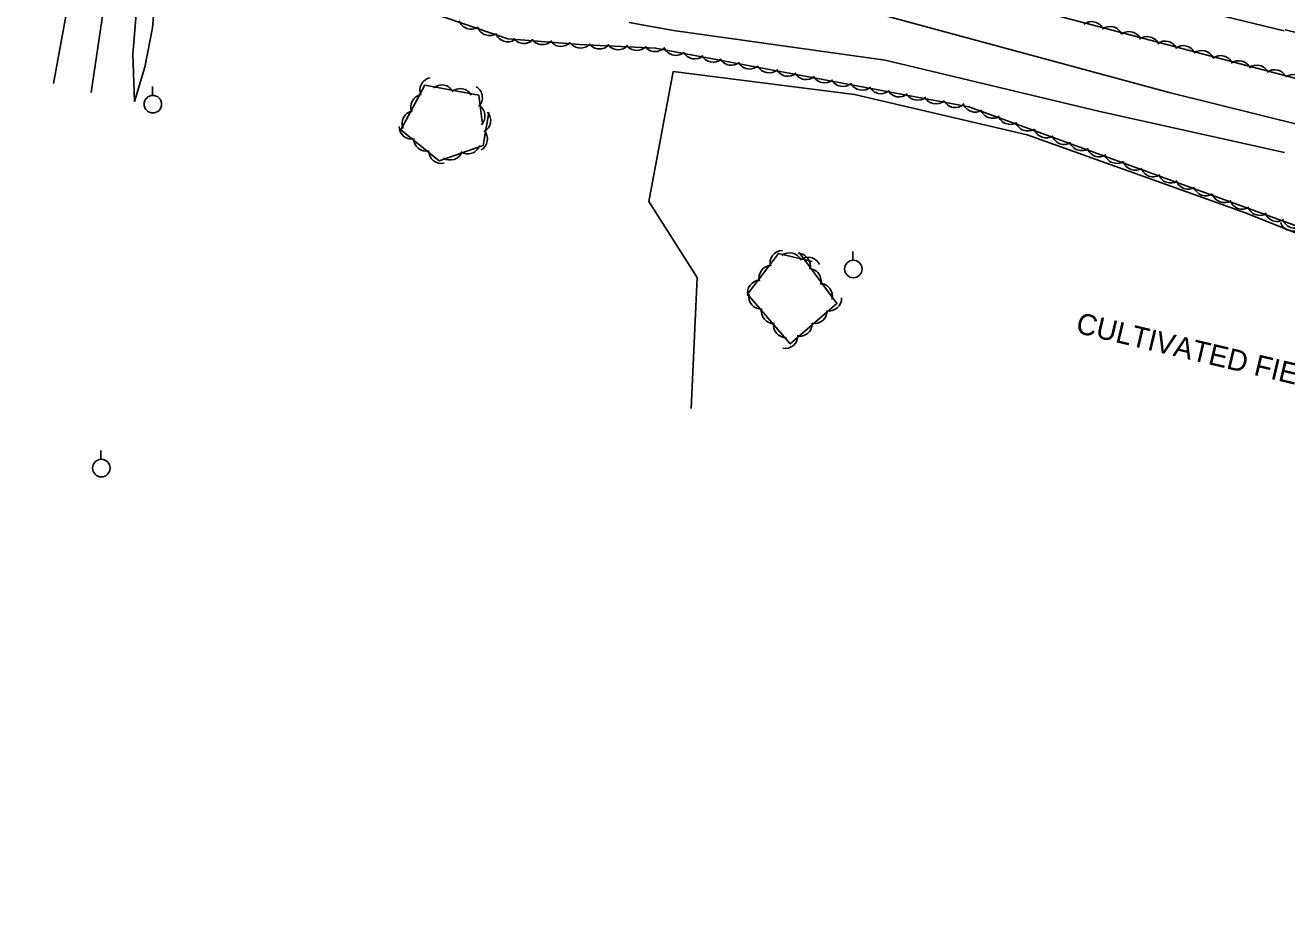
# Model space of a CAD drawing. Extents: x 1441650 to 1491889, y 345904 to 358319.
# Drawn here: x 1452998.5 to 1453358.2, y 352369.3 to 352621.2 of the extents above; entities that cross this region are included whole.
import ezdxf

# ---------------------------------------------------------------- set-up
doc = ezdxf.new("R2010")
doc.units = 0
for name, color, linetype in [('S_MISC_BOUNDARY', 7, 'Continuous'), ('S_MISC_BOUNDARY_ANNOT', 7, 'Continuous'), ('S_PARKING', 7, 'Continuous'), ('S_RAILROAD', 7, 'Continuous'), ('S_STREAM', 7, 'Continuous'), ('S_TREE', 7, 'Continuous'), ('S_UTILITY_POLE', 7, 'Continuous')]:
    doc.layers.add(name, color=color, linetype=linetype)

msp = doc.modelspace()

# ---------------------------------------------------------------- linework, layer by layer
at = {"layer": 'S_MISC_BOUNDARY'}
msp.add_lwpolyline([(1453188.37, 352511.93), (1453190.09, 352549.27), (1453176.28, 352570.96), (1453183.28, 352608.01), (1453234.99, 352601.47), (1453284.18, 352590.02), (1453346.21, 352567.81), (1453409.93, 352542.49), (1453432.01, 352535.48), (1453491.96, 352521.23), (1453562.95, 352504.43), (1453638.13, 352482.04), (1453695.72, 352463.16), (1453711.62, 352425.97), (1453719.26, 352420.51), (1453742.6, 352416.39), (1453762.02, 352438.77)], dxfattribs=at)
at = {"layer": 'S_PARKING'}
for points in [[(1453006.53, 352604.6), (1453015.74, 352655.05), (1453020.69, 352680.88), (1453021.7, 352687.09), (1453021.12, 352693.79), (1453026.17, 352713.76)], [(1453039.41, 352710.97), (1453040.44, 352708.91), (1453035.24, 352687.16), (1453030.55, 352677.71), (1453024.43, 352650.27), (1453017.32, 352602.02)]]:
    msp.add_lwpolyline(points, dxfattribs=at)
at = {"layer": 'S_RAILROAD'}
for points in [[(1452496.22, 352827.77), (1453357.49, 352619.64)], [(1453357.82, 352619.92), (1454391.3, 352369.28)]]:
    msp.add_lwpolyline(points, dxfattribs=at)
at = {"layer": 'S_STREAM'}
for points in [[(1453036.5, 352641.35), (1453034.74, 352620.54), (1453032.59, 352609.3), (1453029.62, 352599.5), (1453029.2, 352612.99), (1453030.87, 352633.4)], [(1453357.64, 352584.94), (1453304.91, 352596.67), (1453243.72, 352611.3), (1453183.4, 352619.76), (1453170.69, 352621.99)], [(1453242.13, 352624.36), (1453324.7, 352602.05), (1453363.01, 352592.55)]]:
    msp.add_lwpolyline(points, dxfattribs=at)
at = {"layer": 'S_TREE'}
for points in [[(1453362.29, 352563.56), (1453267.59, 352597.99), (1453178.25, 352614.7), (1453156.52, 352615.76), (1453136.11, 352617.35), (1453117.95, 352623.57), (1453101.88, 352627.4), (1453084.66, 352630.67), (1453067.82, 352634.31), (1453041.6, 352625.03), (1453033.76, 352628.93), (1453031.97, 352646.72), (1453030.5, 352661.29), (1453032.85, 352672.82), (1453037.18, 352680.43), (1453060.59, 352674.92), (1453085.46, 352668.97), (1453147.06, 352658.84), (1453212.96, 352643.09), (1453289.61, 352624.73), (1453369.54, 352603.76)], [(1453130.68, 352596.4), (1453129.12, 352586.9), (1453116.53, 352582.59), (1453105.61, 352591.39), (1453112.47, 352604.17), (1453127.81, 352601.33), (1453128.83, 352593.67)], [(1453219.23, 352556.42), (1453229.9, 352541.85), (1453216.66, 352530.35), (1453204.44, 352544.56), (1453213.3, 352556.15), (1453222.89, 352553.86)]]:
    msp.add_lwpolyline(points, dxfattribs=at)
for centre, start, end in [((1453114.66, 352602.69), 100.9816, 202.5785), ((1453117.27, 352600.58), 28.7088, 130.3057), ((1453125.22, 352600.59), 316.7775, 58.3744), ((1453112.08, 352597.89), 100.9816, 202.5785), ((1453122.5, 352599.53), 28.7088, 130.3057), ((1453109.61, 352593.2), 100.9816, 202.5785), ((1453125.96, 352595.34), 316.7775, 58.3744), ((1453127.6, 352594.05), 299.8825, 41.4794), ((1453108.72, 352592.39), 180.3433, 281.9402), ((1453112.83, 352588.99), 180.3433, 281.9402), ((1453126.66, 352588.8), 299.8825, 41.4794), ((1453117.21, 352585.42), 180.3433, 281.9402), ((1453124.65, 352588.18), 238.0928, 339.6897), ((1453119.65, 352586.43), 238.0928, 339.6897), ((1453214.53, 352553.37), 91.8194, 193.4163), ((1453216.42, 352552.71), 25.7568, 127.3537), ((1453218.75, 352552.57), 345.4265, 87.0234), ((1453221.71, 352551.44), 25.7568, 127.3537), ((1453211.38, 352549.13), 91.8194, 193.4163), ((1453221.84, 352548.22), 345.4265, 87.0234), ((1453208.08, 352544.93), 91.8194, 193.4163), ((1453225.02, 352544.01), 345.4265, 87.0234), ((1453208.48, 352543.89), 169.8888, 271.4857), ((1453227.66, 352543.38), 260.1832, 1.7801), ((1453212.03, 352539.76), 169.8888, 271.4857), ((1453223.55, 352539.82), 260.1832, 1.7801), ((1453215.51, 352535.76), 169.8888, 271.4857), ((1453219.26, 352536.14), 260.1832, 1.7801), ((1453215.19, 352532.7), 260.1832, 1.7801)]:
    msp.add_arc(centre, 3.64, start, end, dxfattribs=at)
for centre, major_axis, ratio, start_param, end_param in [((1453125.63, 352623.75), (3.46, -1.13), 0.996713, 3.810593, 5.583794), ((1453302.56, 352618.63), (-3.58, 0.7), 0.996664, 3.7627, 5.535901), ((1453130.96, 352621.89), (3.46, -1.13), 0.996713, 3.810593, 5.583794), ((1453136.11, 352620.12), (3.46, -1.13), 0.996713, 3.810593, 5.583794), ((1453140.71, 352619.66), (3.63, -0.28), 0.996736, 3.825789, 5.598989), ((1453307.83, 352617.25), (-3.58, 0.7), 0.996664, 3.7627, 5.535901), ((1453313.28, 352615.78), (-3.58, 0.7), 0.996664, 3.7627, 5.535901), ((1453318.42, 352614.36), (-3.58, 0.7), 0.996664, 3.7627, 5.535901), ((1453145.98, 352619.32), (3.63, -0.28), 0.996736, 3.825789, 5.598989), ((1453151.29, 352618.83), (3.63, -0.28), 0.996736, 3.825789, 5.598989), ((1453156.84, 352618.37), (3.64, -0.18), 0.996765, 3.825789, 5.598989), ((1453162.28, 352618.1), (3.64, -0.18), 0.996765, 3.825789, 5.598989), ((1453167.58, 352617.87), (3.64, -0.18), 0.996765, 3.825789, 5.598989), ((1453172.86, 352617.69), (3.64, -0.18), 0.996765, 3.825789, 5.598989), ((1453178.18, 352617.35), (3.64, -0.18), 0.996765, 3.825789, 5.598989), ((1453184.09, 352616.27), (3.63, 0.24), 0.996453, 3.572976, 5.346177), ((1453323.55, 352613.09), (-3.58, 0.7), 0.996664, 3.7627, 5.535901), ((1453328.69, 352611.78), (-3.58, 0.7), 0.996664, 3.7627, 5.535901), ((1453333.95, 352610.39), (-3.58, 0.7), 0.996664, 3.7627, 5.535901), ((1453189.44, 352615.26), (3.63, 0.24), 0.996453, 3.572976, 5.346177), ((1453194.66, 352614.32), (3.63, 0.24), 0.996453, 3.572976, 5.346177), ((1453199.86, 352613.43), (3.63, 0.24), 0.996453, 3.572976, 5.346177), ((1453205.09, 352612.37), (3.63, 0.24), 0.996453, 3.572976, 5.346177), ((1453339.4, 352608.93), (-3.58, 0.7), 0.996664, 3.7627, 5.535901), ((1453344.55, 352607.5), (-3.58, 0.7), 0.996664, 3.7627, 5.535901), ((1453210.63, 352611.3), (3.63, 0.24), 0.996453, 3.572976, 5.346177), ((1453215.98, 352610.3), (3.63, 0.24), 0.996453, 3.572976, 5.346177), ((1453221.2, 352609.36), (3.63, 0.24), 0.996453, 3.572976, 5.346177), ((1453349.67, 352606.23), (-3.58, 0.7), 0.996664, 3.7627, 5.535901), ((1453354.81, 352604.92), (-3.58, 0.7), 0.996664, 3.7627, 5.535901), ((1453360.08, 352603.54), (-3.58, 0.7), 0.996664, 3.7627, 5.535901), ((1453226.4, 352608.46), (3.63, 0.24), 0.996453, 3.572976, 5.346177), ((1453231.63, 352607.41), (3.63, 0.24), 0.996453, 3.572976, 5.346177), ((1453237.18, 352606.34), (3.63, 0.24), 0.996453, 3.572976, 5.346177), ((1453242.52, 352605.34), (3.63, 0.24), 0.996453, 3.572976, 5.346177), ((1453247.74, 352604.4), (3.63, 0.24), 0.996453, 3.572976, 5.346177), ((1453252.95, 352603.5), (3.63, 0.24), 0.996453, 3.572976, 5.346177), ((1453258.18, 352602.44), (3.63, 0.24), 0.996453, 3.572976, 5.346177), ((1453263.72, 352601.37), (3.63, 0.24), 0.996453, 3.572976, 5.346177), ((1453269.43, 352600.1), (3.14, -1.85), 0.996615, 4.00929, 5.78249), ((1453274.42, 352598.32), (3.14, -1.85), 0.996615, 4.00929, 5.78249), ((1453279.41, 352596.59), (3.14, -1.85), 0.996615, 4.00929, 5.78249), ((1453284.4, 352594.7), (3.14, -1.85), 0.996615, 4.00929, 5.78249), ((1453289.7, 352592.74), (3.14, -1.85), 0.996615, 4.00929, 5.78249), ((1453294.81, 352590.87), (3.14, -1.85), 0.996615, 4.00929, 5.78249), ((1453299.8, 352589.1), (3.14, -1.85), 0.996615, 4.00929, 5.78249), ((1453304.79, 352587.36), (3.14, -1.85), 0.996615, 4.00929, 5.78249), ((1453309.78, 352585.47), (3.14, -1.85), 0.996615, 4.00929, 5.78249), ((1453315.08, 352583.51), (3.14, -1.85), 0.996615, 4.00929, 5.78249), ((1453320.19, 352581.65), (3.14, -1.85), 0.996615, 4.00929, 5.78249), ((1453325.19, 352579.87), (3.14, -1.85), 0.996615, 4.00929, 5.78249), ((1453330.17, 352578.13), (3.14, -1.85), 0.996615, 4.00929, 5.78249), ((1453335.16, 352576.24), (3.14, -1.85), 0.996615, 4.00929, 5.78249), ((1453340.46, 352574.28), (3.14, -1.85), 0.996615, 4.00929, 5.78249), ((1453345.57, 352572.42), (3.14, -1.85), 0.996615, 4.00929, 5.78249), ((1453350.57, 352570.64), (3.14, -1.85), 0.996615, 4.00929, 5.78249), ((1453355.55, 352568.91), (3.14, -1.85), 0.996615, 4.00929, 5.78249), ((1453359.94, 352566.12), (3.57, -0.74), 0.984385, 3.673215, 5.446416), ((1453360.54, 352567.02), (3.14, -1.85), 0.996615, 4.00929, 5.78249)]:
    msp.add_ellipse(centre, major_axis=major_axis, ratio=ratio, start_param=start_param, end_param=end_param, dxfattribs=at)
at = {"layer": 'S_UTILITY_POLE'}
for p, q in [((1453034.75, 352601.24), (1453034.75, 352603.72)), ((1453234.51, 352554.26), (1453234.51, 352556.74)), ((1453020.04, 352497.47), (1453020.04, 352499.95))]:
    msp.add_line(p, q, dxfattribs=at)
for centre in [(1453034.89, 352598.72), (1453234.66, 352551.74), (1453020.19, 352494.95)]:
    msp.add_circle(centre, 2.5, dxfattribs=at)

# ---------------------------------------------------------------- texts
at = {"layer": 'S_MISC_BOUNDARY_ANNOT'}
msp.add_text('CULTIVATED FIELD', height=6.0004, rotation=346.6626, dxfattribs=at).set_placement((1453297.81, 352533.6))

doc.saveas('drawing.dxf')
